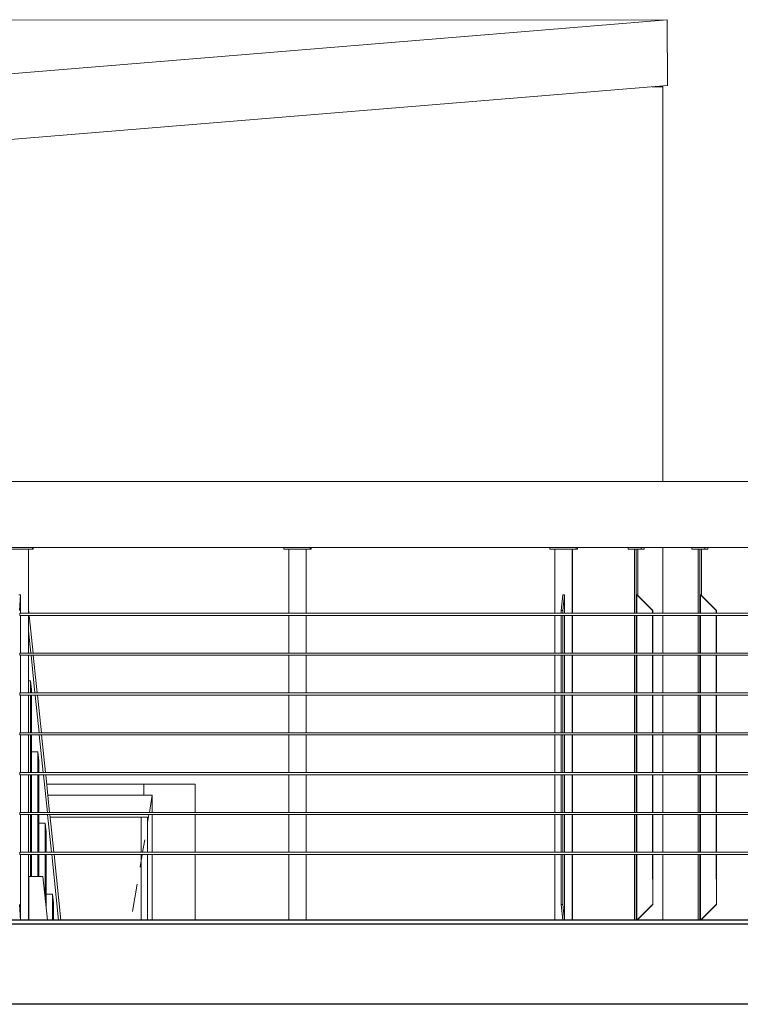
# Model space of a CAD drawing. Header units: millimetres. Extents: x -115474967 to 444143, y -74377 to 241828222.
# Tile 445 of 590: x 67142 to 68785, y 1165 to 3409. Entities that reach past the tile are written whole.
import ezdxf

# ---------------------------------------------------------------- set-up
doc = ezdxf.new("R2010")
doc.units = ezdxf.units.MM
doc.header["$MEASUREMENT"] = 0
doc.linetypes.add('PHANTOM', pattern=[2.5, 1.25, -0.25, 0.25, -0.25, 0.25, -0.25])
doc.layers.add('00-2 Steel', color=2, linetype='Continuous')
doc.layers.add('00-5 Grid 01', color=9, linetype='PHANTOM')

msp = doc.modelspace()

# ---------------------------------------------------------------- linework, layer by layer
at = {"layer": '00-2 Steel'}
for p, q in [((70009.8223, 1348.08309), (64976.65991, 1348.08309)), ((70009.8223, 1356.58317), (65850.132, 1356.58317)), ((70009.8223, 1165.08294), (64976.65991, 1165.08294))]:
    msp.add_line(p, q, dxfattribs=at)
at = {"layer": '00-5 Grid 01', "color": 9, "linetype": 'ByBlock', "lineweight": 0, "true_color": 0xc7c8ca}
for p, q in [((68618.13872, 3409.43753), (66597.93628, 3408.02371)), ((66907.48102, 3268.6293), (68618.13872, 3409.43753)), ((68618.78293, 3259.46087), (68618.13872, 3409.43753)), ((66908.12522, 3118.65185), (68618.78293, 3259.46087)), ((68583.82527, 3256.58337), (68607.72317, 3256.58337)), ((68607.72317, 2356.58315), (68607.72317, 3256.58337)), ((69869.88962, 2356.58315), (66006.17993, 2356.58315)), ((69869.88962, 2206.58311), (65930.07339, 2206.58311)), ((67170.55109, 2202.58312), (67110.68521, 2202.58312)), ((67161.4403, 2056.58308), (67161.4403, 2202.58312)), ((67161.70671, 2056.58308), (67161.70671, 2202.58312)), ((67170.55109, 2202.58312), (67170.55109, 2206.58311)), ((67172.55147, 2202.58312), (67170.55109, 2202.58312)), ((67172.55147, 2202.58312), (67172.55147, 2206.58311)), ((67744.05003, 2202.58312), (67744.05003, 2206.58311)), ((67744.05003, 2202.58312), (67803.91669, 2202.58312)), ((67754.89246, 2056.58308), (67754.89246, 2202.58312)), ((67794.80356, 2056.58308), (67794.80356, 2202.58312)), ((67795.06997, 2056.58308), (67795.06997, 2202.58312)), ((67803.91669, 2202.58312), (67803.91669, 2206.58311)), ((67803.91669, 2202.58312), (67805.9124, 2202.58312)), ((67805.9124, 2202.58312), (67805.9124, 2206.58311)), ((68350.48599, 2202.58312), (68350.48599, 2206.58311)), ((68410.18283, 2202.58312), (68350.48599, 2202.58312)), ((68361.73894, 2056.58308), (68361.73894, 2202.58312)), ((68401.53787, 2056.58308), (68401.53787, 2202.58312)), ((68401.93904, 2056.58308), (68401.93904, 2202.58312)), ((68410.18283, 2202.58312), (68410.18283, 2206.58311)), ((68413.19198, 2202.58312), (68410.18283, 2202.58312)), ((68413.19198, 2202.58312), (68413.19198, 2206.58311)), ((68528.95256, 2202.58312), (68528.95256, 2206.58311)), ((68528.95256, 2202.58312), (68558.78229, 2202.58312)), ((68542.94435, 2056.58308), (68542.94435, 2202.58312)), ((68546.92175, 2056.58308), (68546.92175, 2202.58312)), ((68551.1827, 2096.65465), (68551.1827, 2202.58312)), ((68558.78229, 2202.58312), (68558.78229, 2206.58311)), ((68558.78229, 2202.58312), (68565.17448, 2202.58312)), ((68565.17448, 2202.58312), (68565.17448, 2206.58311)), ((68607.72317, 2056.58308), (68607.72317, 2206.58311)), ((68674.18143, 2202.58312), (68674.18143, 2206.58311)), ((68674.18143, 2202.58312), (68704.01038, 2202.58312)), ((68688.17244, 2056.58308), (68688.17244, 2202.58312)), ((68692.14984, 2056.58308), (68692.14984, 2202.58312)), ((68696.41157, 2096.65465), (68696.41157, 2202.58312)), ((68704.01038, 2202.58312), (68704.01038, 2206.58311)), ((68704.01038, 2202.58312), (68710.40335, 2202.58312)), ((68710.40335, 2202.58312), (68710.40335, 2206.58311)), ((67139.48904, 2098.58337), (67143.48046, 2098.58337)), ((67141.08047, 2062.58345), (67143.48046, 2098.58337)), ((67143.48046, 2098.58337), (67143.48046, 2056.58308)), ((68376.03764, 2062.58345), (68379.64814, 2098.58337)), ((68379.64814, 2098.58337), (68383.62788, 2098.58337)), ((68380.01737, 2062.58345), (68383.62788, 2098.58337)), ((68383.62788, 2098.58337), (68383.62788, 2056.58308)), ((68584.63461, 2062.58345), (68548.83879, 2098.58337)), ((68548.83879, 2098.58337), (68548.83879, 2056.58308)), ((68549.26534, 2098.58319), (68548.83918, 2098.58319)), ((68585.06071, 2062.58345), (68549.26566, 2098.58337)), ((68729.8627, 2062.58345), (68694.06766, 2098.58337)), ((68694.06766, 2098.58337), (68694.06766, 2056.58308)), ((68694.49395, 2098.58319), (68694.06779, 2098.58319)), ((68730.2888, 2062.58345), (68694.49375, 2098.58337)), ((67161.70671, 2066.35365), (67162.72248, 2056.58308)), ((69693.37358, 2056.58308), (67142.11416, 2056.58308)), ((67142.11416, 2056.58308), (67142.11416, 2051.58289)), ((69693.37358, 2051.58289), (67142.11416, 2051.58289)), ((67143.48046, 2051.58289), (67143.48046, 1965.75019)), ((67161.4403, 1965.75019), (67161.4403, 2051.58289)), ((67161.70671, 1965.75019), (67161.70671, 2051.58289)), ((67163.24205, 2051.58289), (67172.16355, 1965.75019)), ((67754.89246, 1965.75019), (67754.89246, 2051.58289)), ((67794.80356, 1965.75019), (67794.80356, 2051.58289)), ((67795.06997, 1965.75019), (67795.06997, 2051.58289)), ((68361.73894, 1965.75019), (68361.73894, 2051.58289)), ((68376.03764, 2056.58308), (68376.03764, 2062.58345)), ((68376.03764, 2062.58345), (68380.01737, 2062.58345)), ((68376.03764, 1965.75019), (68376.03764, 2051.58289)), ((68380.01737, 2056.58308), (68380.01737, 2062.58345)), ((68380.01737, 1965.75019), (68380.01737, 2051.58289)), ((68383.62788, 2051.58289), (68383.62788, 1965.75019)), ((68401.53787, 1965.75019), (68401.53787, 2051.58289)), ((68401.93904, 1965.75019), (68401.93904, 2051.58289)), ((68542.94435, 1965.75019), (68542.94435, 2051.58289)), ((68546.92175, 1965.75019), (68546.92175, 2051.58289)), ((68548.83879, 2051.58289), (68548.83879, 1965.75019)), ((68585.06044, 2062.58319), (68584.63428, 2062.58319)), ((68584.63461, 2056.58308), (68584.63461, 2062.58345)), ((68584.63461, 1965.75019), (68584.63461, 2051.58289)), ((68585.06071, 2056.58308), (68585.06071, 2062.58345)), ((68585.06071, 1965.75019), (68585.06071, 2051.58289)), ((68607.72317, 1965.75019), (68607.72317, 2051.58289)), ((68688.17244, 1965.75019), (68688.17244, 2051.58289)), ((68692.14984, 1965.75019), (68692.14984, 2051.58289)), ((68694.06766, 2051.58289), (68694.06766, 1965.75019)), ((68729.8627, 2056.58308), (68729.8627, 2062.58345)), ((68729.8627, 1965.75019), (68729.8627, 2051.58289)), ((68730.28905, 2062.58319), (68729.86289, 2062.58319)), ((68730.2888, 2056.58308), (68730.2888, 2062.58345)), ((68730.2888, 1965.75019), (68730.2888, 2051.58289)), ((67166.96707, 1965.75019), (67161.70671, 2016.35416)), ((69693.37358, 1965.75019), (67142.11416, 1965.75019)), ((67142.11416, 1965.75019), (67142.11416, 1960.75)), ((69693.37358, 1960.75), (67142.11416, 1960.75)), ((67143.48046, 1960.75), (67143.48046, 1874.91651)), ((67161.4403, 1874.91651), (67161.4403, 1960.75)), ((67161.70671, 1874.91651), (67161.70671, 1960.75)), ((67176.40814, 1874.91651), (67167.48664, 1960.75)), ((67172.6839, 1960.75), (67181.6054, 1874.91651)), ((67754.89246, 1874.91651), (67754.89246, 1960.75)), ((67794.80356, 1874.91651), (67794.80356, 1960.75)), ((67795.06997, 1874.91651), (67795.06997, 1960.75)), ((68361.73894, 1874.91651), (68361.73894, 1960.75)), ((68376.03764, 1874.91651), (68376.03764, 1960.75)), ((68380.01737, 1874.91651), (68380.01737, 1960.75)), ((68383.62788, 1960.75), (68383.62788, 1874.91651)), ((68401.53787, 1874.91651), (68401.53787, 1960.75)), ((68401.93904, 1874.91651), (68401.93904, 1960.75)), ((68542.94435, 1874.91651), (68542.94435, 1960.75)), ((68546.92175, 1874.91651), (68546.92175, 1960.75)), ((68548.83879, 1960.75), (68548.83879, 1874.91651)), ((68584.63461, 1874.91651), (68584.63461, 1960.75)), ((68585.06071, 1874.91651), (68585.06071, 1960.75)), ((68607.72317, 1874.91651), (68607.72317, 1960.75)), ((68688.17244, 1874.91651), (68688.17244, 1960.75)), ((68692.14984, 1874.91651), (68692.14984, 1960.75)), ((68694.06766, 1960.75), (68694.06766, 1874.91651)), ((68729.8627, 1874.91651), (68729.8627, 1960.75)), ((68730.2888, 1874.91651), (68730.2888, 1960.75)), ((67161.70671, 1902.65082), (67166.06658, 1902.65082)), ((67166.06658, 1874.91651), (67166.06658, 1902.65082)), ((67166.06658, 1902.65082), (67168.15265, 1882.57998)), ((69693.37358, 1874.91651), (67142.11416, 1874.91651)), ((67142.11416, 1874.91651), (67142.11416, 1869.91633)), ((69693.37358, 1869.91633), (67142.11416, 1869.91633)), ((67143.48046, 1869.91633), (67143.48046, 1784.08284)), ((67161.4403, 1784.08284), (67161.4403, 1869.91633)), ((67161.70671, 1784.08284), (67161.70671, 1869.91633)), ((67166.06658, 1784.08284), (67166.06658, 1869.91633)), ((67168.15265, 1882.57998), (67168.15265, 1874.91651)), ((67168.15265, 1869.91633), (67168.15265, 1784.08284)), ((67185.84998, 1784.08284), (67176.92771, 1869.91633)), ((67182.12497, 1869.91633), (67191.04647, 1784.08284)), ((67754.89246, 1784.08284), (67754.89246, 1869.91633)), ((67794.80356, 1784.08284), (67794.80356, 1869.91633)), ((67795.06997, 1784.08284), (67795.06997, 1869.91633)), ((68361.73894, 1784.08284), (68361.73894, 1869.91633)), ((68376.03764, 1784.08284), (68376.03764, 1869.91633)), ((68380.01737, 1784.08284), (68380.01737, 1869.91633)), ((68383.62788, 1869.91633), (68383.62788, 1784.08284)), ((68401.53787, 1784.08284), (68401.53787, 1869.91633)), ((68401.93904, 1784.08284), (68401.93904, 1869.91633)), ((68542.94435, 1784.08284), (68542.94435, 1869.91633)), ((68546.92175, 1784.08284), (68546.92175, 1869.91633)), ((68548.83879, 1869.91633), (68548.83879, 1784.08284)), ((68584.63461, 1784.08284), (68584.63461, 1869.91633)), ((68585.06071, 1784.08284), (68585.06071, 1869.91633)), ((68607.72317, 1784.08284), (68607.72317, 1869.91633)), ((68688.17244, 1784.08284), (68688.17244, 1869.91633)), ((68692.14984, 1784.08284), (68692.14984, 1869.91633)), ((68694.06766, 1869.91633), (68694.06766, 1784.08284)), ((68729.8627, 1784.08284), (68729.8627, 1869.91633)), ((68730.2888, 1784.08284), (68730.2888, 1869.91633)), ((69693.37358, 1784.08284), (67142.11416, 1784.08284)), ((67142.11416, 1784.08284), (67142.11416, 1779.08344)), ((69693.37358, 1779.08344), (67142.11416, 1779.08344)), ((67143.48046, 1779.08344), (67143.48046, 1693.24995)), ((67161.4403, 1693.24995), (67161.4403, 1779.08344)), ((67161.70671, 1693.24995), (67161.70671, 1779.08344)), ((67166.06658, 1693.24995), (67166.06658, 1779.08344)), ((67168.15265, 1779.08344), (67168.15265, 1693.24995)), ((67195.29105, 1693.24995), (67186.36955, 1779.08344)), ((67191.56604, 1779.08344), (67200.48831, 1693.24995)), ((67754.89246, 1693.24995), (67754.89246, 1779.08344)), ((67794.80356, 1693.24995), (67794.80356, 1779.08344)), ((67795.06997, 1693.24995), (67795.06997, 1779.08344)), ((68361.73894, 1693.24995), (68361.73894, 1779.08344)), ((68376.03764, 1693.24995), (68376.03764, 1779.08344)), ((68380.01737, 1693.24995), (68380.01737, 1779.08344)), ((68383.62788, 1779.08344), (68383.62788, 1693.24995)), ((68401.53787, 1693.24995), (68401.53787, 1779.08344)), ((68401.93904, 1693.24995), (68401.93904, 1779.08344)), ((68542.94435, 1693.24995), (68542.94435, 1779.08344)), ((68546.92175, 1693.24995), (68546.92175, 1779.08344)), ((68548.83879, 1779.08344), (68548.83879, 1693.24995)), ((68584.63461, 1693.24995), (68584.63461, 1779.08344)), ((68585.06071, 1693.24995), (68585.06071, 1779.08344)), ((68607.72317, 1693.24995), (68607.72317, 1779.08344)), ((68688.17244, 1693.24995), (68688.17244, 1779.08344)), ((68692.14984, 1693.24995), (68692.14984, 1779.08344)), ((68694.06766, 1779.08344), (68694.06766, 1693.24995)), ((68729.8627, 1693.24995), (68729.8627, 1779.08344)), ((68730.2888, 1693.24995), (68730.2888, 1779.08344)), ((67168.15265, 1740.44439), (67182.92652, 1740.44439)), ((67182.92652, 1693.24995), (67182.92652, 1740.44439)), ((67182.92652, 1740.44439), (67185.01259, 1720.37355)), ((67185.01259, 1720.37355), (67185.01259, 1693.24995)), ((69693.37358, 1693.24995), (67142.11416, 1693.24995)), ((67142.11416, 1693.24995), (67142.11416, 1688.24977)), ((69693.37358, 1688.24977), (67142.11416, 1688.24977)), ((67143.48046, 1688.24977), (67143.48046, 1602.41628)), ((67161.4403, 1602.41628), (67161.4403, 1688.24977)), ((67161.70671, 1602.41628), (67161.70671, 1688.24977)), ((67166.06658, 1602.41628), (67166.06658, 1688.24977)), ((67168.15265, 1688.24977), (67168.15265, 1602.41628)), ((67182.92652, 1602.41628), (67182.92652, 1688.24977)), ((67185.01259, 1688.24977), (67185.01259, 1602.41628)), ((67204.73212, 1602.41628), (67195.81062, 1688.24977)), ((67201.00788, 1688.24977), (67209.92938, 1602.41628)), ((67754.89246, 1602.41628), (67754.89246, 1688.24977)), ((67794.80356, 1602.41628), (67794.80356, 1688.24977)), ((67795.06997, 1602.41628), (67795.06997, 1688.24977)), ((68361.73894, 1602.41628), (68361.73894, 1688.24977)), ((68376.03764, 1602.41628), (68376.03764, 1688.24977)), ((68380.01737, 1602.41628), (68380.01737, 1688.24977)), ((68383.62788, 1688.24977), (68383.62788, 1602.41628)), ((68401.53787, 1602.41628), (68401.53787, 1688.24977)), ((68401.93904, 1602.41628), (68401.93904, 1688.24977)), ((68542.94435, 1602.41628), (68542.94435, 1688.24977)), ((68546.92175, 1602.41628), (68546.92175, 1688.24977)), ((68548.83879, 1688.24977), (68548.83879, 1602.41628)), ((68584.63461, 1602.41628), (68584.63461, 1688.24977)), ((68585.06071, 1602.41628), (68585.06071, 1688.24977)), ((68607.72317, 1602.41628), (68607.72317, 1688.24977)), ((68688.17244, 1602.41628), (68688.17244, 1688.24977)), ((68692.14984, 1602.41628), (68692.14984, 1688.24977)), ((68694.06766, 1688.24977), (68694.06766, 1602.41628)), ((68729.8627, 1602.41628), (68729.8627, 1688.24977)), ((68730.2888, 1602.41628), (68730.2888, 1688.24977)), ((67203.25987, 1666.58283), (67541.99559, 1666.58283)), ((67424.7168, 1666.58283), (67424.7168, 1641.58347)), ((67541.99559, 1666.58283), (67541.99559, 1602.41628)), ((67205.8585, 1641.58347), (67443.85678, 1641.58347)), ((67443.85678, 1641.58347), (67437.18649, 1602.41628)), ((67443.85678, 1641.58347), (67443.85678, 1602.41628)), ((69693.37358, 1602.41628), (67142.11416, 1602.41628)), ((67142.11416, 1602.41628), (67142.11416, 1597.41688)), ((69693.37358, 1597.41688), (67142.11416, 1597.41688)), ((67143.48046, 1597.41688), (67143.48046, 1511.58339)), ((67161.4403, 1511.58339), (67161.4403, 1597.41688)), ((67161.70671, 1511.58339), (67161.70671, 1597.41688)), ((67166.06658, 1511.58339), (67166.06658, 1597.41688)), ((67168.15265, 1597.41688), (67168.15265, 1511.58339)), ((67182.92652, 1511.58339), (67182.92652, 1597.41688)), ((67185.01259, 1597.41688), (67185.01259, 1511.58339)), ((67214.17397, 1511.58339), (67205.25247, 1597.41688)), ((67210.44895, 1597.41688), (67219.37123, 1511.58339)), ((67436.3343, 1597.41688), (67433.26985, 1579.4212)), ((67443.85678, 1597.41688), (67443.85678, 1591.5832)), ((67541.99559, 1597.41688), (67541.99559, 1511.58339)), ((67754.89246, 1511.58339), (67754.89246, 1597.41688)), ((67794.80356, 1511.58339), (67794.80356, 1597.41688)), ((67795.06997, 1511.58339), (67795.06997, 1597.41688)), ((68361.73894, 1511.58339), (68361.73894, 1597.41688)), ((68376.03764, 1511.58339), (68376.03764, 1597.41688)), ((68380.01737, 1511.58339), (68380.01737, 1597.41688)), ((68383.62788, 1597.41688), (68383.62788, 1511.58339)), ((68401.53787, 1511.58339), (68401.53787, 1597.41688)), ((68401.93904, 1511.58339), (68401.93904, 1597.41688)), ((68542.94435, 1511.58339), (68542.94435, 1597.41688)), ((68546.92175, 1511.58339), (68546.92175, 1597.41688)), ((68548.83879, 1597.41688), (68548.83879, 1511.58339)), ((68584.63461, 1511.58339), (68584.63461, 1597.41688)), ((68585.06071, 1511.58339), (68585.06071, 1597.41688)), ((68607.72317, 1511.58339), (68607.72317, 1597.41688)), ((68688.17244, 1511.58339), (68688.17244, 1597.41688)), ((68692.14984, 1511.58339), (68692.14984, 1597.41688)), ((68694.06766, 1597.41688), (68694.06766, 1511.58339)), ((68729.8627, 1511.58339), (68729.8627, 1597.41688)), ((68730.2888, 1511.58339), (68730.2888, 1597.41688)), ((67185.01259, 1578.23795), (67199.78646, 1578.23795)), ((67199.78646, 1511.58339), (67199.78646, 1578.23795)), ((67199.78646, 1578.23795), (67201.87254, 1558.16711)), ((67433.26985, 1591.5832), (67211.05577, 1591.5832)), ((67418.60971, 1591.5832), (67418.60971, 1511.58339)), ((67433.26985, 1579.42103), (67433.24006, 1579.24612)), ((67433.26985, 1511.58339), (67433.26985, 1591.5832)), ((67443.85678, 1591.5832), (67443.85678, 1511.58339)), ((67201.87254, 1558.16711), (67201.87254, 1511.58339)), ((67426.60501, 1540.28517), (67421.717, 1511.58339)), ((69693.37358, 1511.58339), (67142.11416, 1511.58339)), ((67142.11416, 1511.58339), (67142.11416, 1506.5832)), ((69693.37358, 1506.5832), (67142.11416, 1506.5832)), ((67143.48046, 1506.5832), (67143.48046, 1356.58317)), ((67161.4403, 1356.58317), (67161.4403, 1506.5832)), ((67161.70671, 1356.58317), (67161.70671, 1506.5832)), ((67166.06658, 1456.58293), (67166.06658, 1506.5832)), ((67168.15265, 1506.5832), (67168.15265, 1456.58293)), ((67182.92652, 1456.58293), (67182.92652, 1506.5832)), ((67185.01259, 1506.5832), (67185.01259, 1456.58293)), ((67199.78646, 1407.96611), (67199.78646, 1506.5832)), ((67201.87254, 1506.5832), (67201.87254, 1387.89527)), ((67230.28454, 1356.58317), (67214.69354, 1506.5832)), ((67219.8908, 1506.5832), (67235.4818, 1356.58317)), ((67420.86481, 1506.5832), (67415.98849, 1477.94841)), ((67418.60971, 1506.5832), (67418.60971, 1356.58317)), ((67433.26985, 1356.58317), (67433.26985, 1506.5832)), ((67443.85678, 1506.5832), (67443.85678, 1356.58317)), ((67541.99559, 1506.5832), (67541.99559, 1356.58317)), ((67754.89246, 1356.58317), (67754.89246, 1506.5832)), ((67794.80356, 1356.58317), (67794.80356, 1506.5832)), ((67795.06997, 1356.58317), (67795.06997, 1506.5832)), ((68361.73894, 1356.58317), (68361.73894, 1506.5832)), ((68376.03764, 1392.58308), (68376.03764, 1506.5832)), ((68380.01737, 1392.58308), (68380.01737, 1506.5832)), ((68383.62788, 1506.5832), (68383.62788, 1356.58317)), ((68401.53787, 1356.58317), (68401.53787, 1506.5832)), ((68401.93904, 1356.58317), (68401.93904, 1506.5832)), ((68542.94435, 1356.58317), (68542.94435, 1506.5832)), ((68546.92175, 1356.58317), (68546.92175, 1506.5832)), ((68548.83879, 1506.5832), (68548.83879, 1356.58317)), ((68585.06071, 1392.58308), (68584.63461, 1506.5832)), ((68585.06071, 1392.58308), (68585.06071, 1506.5832)), ((68607.72317, 1356.58317), (68607.72317, 1506.5832)), ((68688.17244, 1356.58317), (68688.17244, 1506.5832)), ((68692.14984, 1356.58317), (68692.14984, 1506.5832)), ((68694.06766, 1506.5832), (68694.06766, 1356.58317)), ((68730.2888, 1392.58308), (68729.8627, 1506.5832)), ((68730.2888, 1392.58308), (68730.2888, 1506.5832)), ((67162.62901, 1456.58293), (67161.70671, 1456.58293)), ((67162.62901, 1456.58293), (67194.73175, 1456.58293)), ((67162.62901, 1356.58317), (67162.62901, 1456.58293)), ((67205.12706, 1356.58317), (67194.73331, 1456.58293)), ((67409.35325, 1438.98765), (67398.73673, 1376.65089)), ((67201.87254, 1416.03152), (67216.64641, 1416.03152)), ((67216.64641, 1356.58317), (67216.64641, 1416.03152)), ((67216.64641, 1416.03152), (67218.73248, 1395.96068)), ((67143.48046, 1356.58317), (67141.08047, 1392.58308)), ((67218.73248, 1395.96068), (67218.73248, 1356.58317)), ((68379.64814, 1356.58317), (68376.03764, 1392.58308)), ((68376.03764, 1392.58308), (68380.01737, 1392.58308)), ((68383.62788, 1356.58317), (68380.01737, 1392.58308)), ((68548.83879, 1356.58317), (68584.63461, 1392.58308)), ((68549.26566, 1356.58317), (68585.06071, 1392.58308)), ((68584.63461, 1392.58308), (68584.63428, 1392.58319)), ((68694.06766, 1356.58317), (68729.8627, 1392.58308)), ((68694.49375, 1356.58317), (68730.2888, 1392.58308)), ((68729.8627, 1392.58308), (68729.86289, 1392.58319)), ((68551.1827, 1356.58317), (68551.1827, 1358.51189)), ((68696.41157, 1356.58317), (68696.41157, 1358.51189))]:
    msp.add_line(p, q, dxfattribs=at)

doc.saveas('drawing.dxf')
